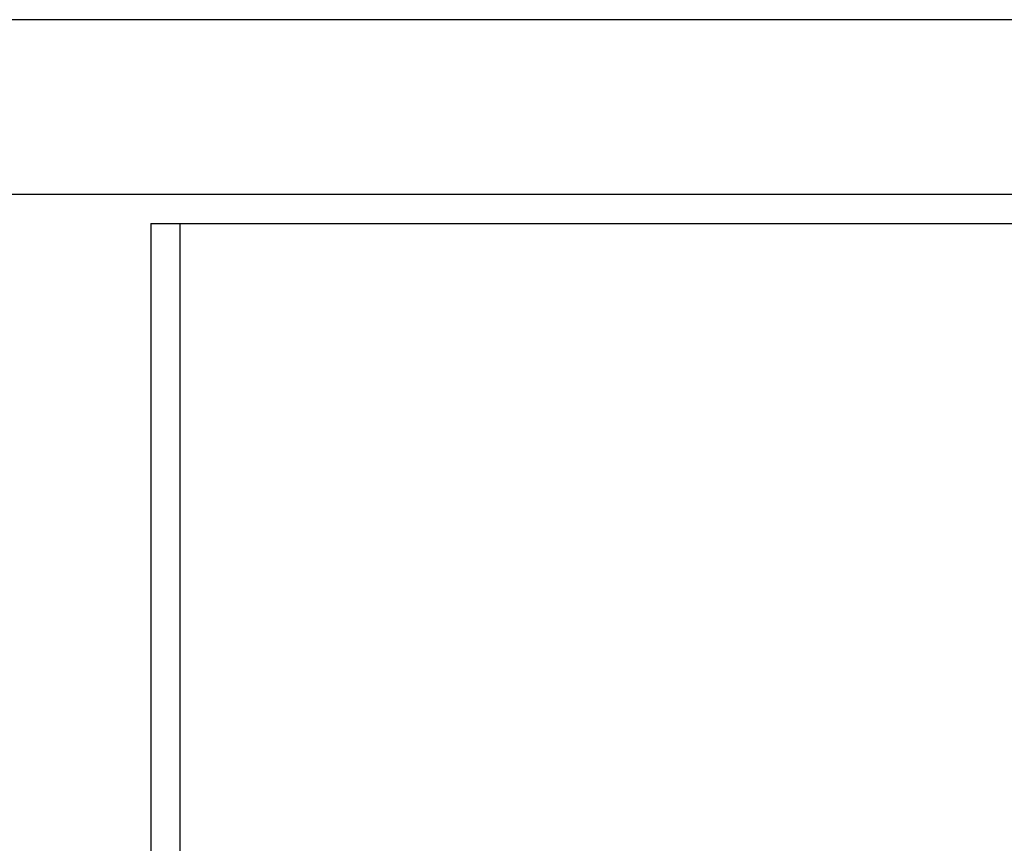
# Model space of a CAD drawing. Extents: x 1107 to 4046, y 937 to 3355.
# Tile 329 of 656: x 1449 to 1466, y 2750 to 2764. Entities that reach past the tile are written whole.
import ezdxf

# ---------------------------------------------------------------- set-up
doc = ezdxf.new("R2010")
doc.units = 0
doc.layers.add('KF_VIDA_L___C_RIGHT', color=7, linetype='CONTINUOUS')

# ---------------------------------------------------------------- blocks, each defined once
blk = doc.blocks.new('KF_VIDA_L___C_RIGHT')
at = {"layer": 'KF_VIDA_L___C_RIGHT'}
for p, q in [((-53.5, 1075), (-311.5, 1075)), ((-53.5, 1072), (-311.5, 1072)), ((-135, 1071.5), (-134.5, 1071.5)), ((-135, 1071.5), (-135, 3.5)), ((-134.5, 1071.5), (-55.5, 1071.5)), ((-134.5, 1071.5), (-134.5, 3.5))]:
    blk.add_line(p, q, dxfattribs=at)

msp = doc.modelspace()

# ---------------------------------------------------------------- block references
at = {"layer": 'KF_VIDA_L___C_RIGHT'}
msp.add_blockref('KF_VIDA_L___C_RIGHT', (1586.71, 1689.213), dxfattribs=at)

doc.saveas('drawing.dxf')
